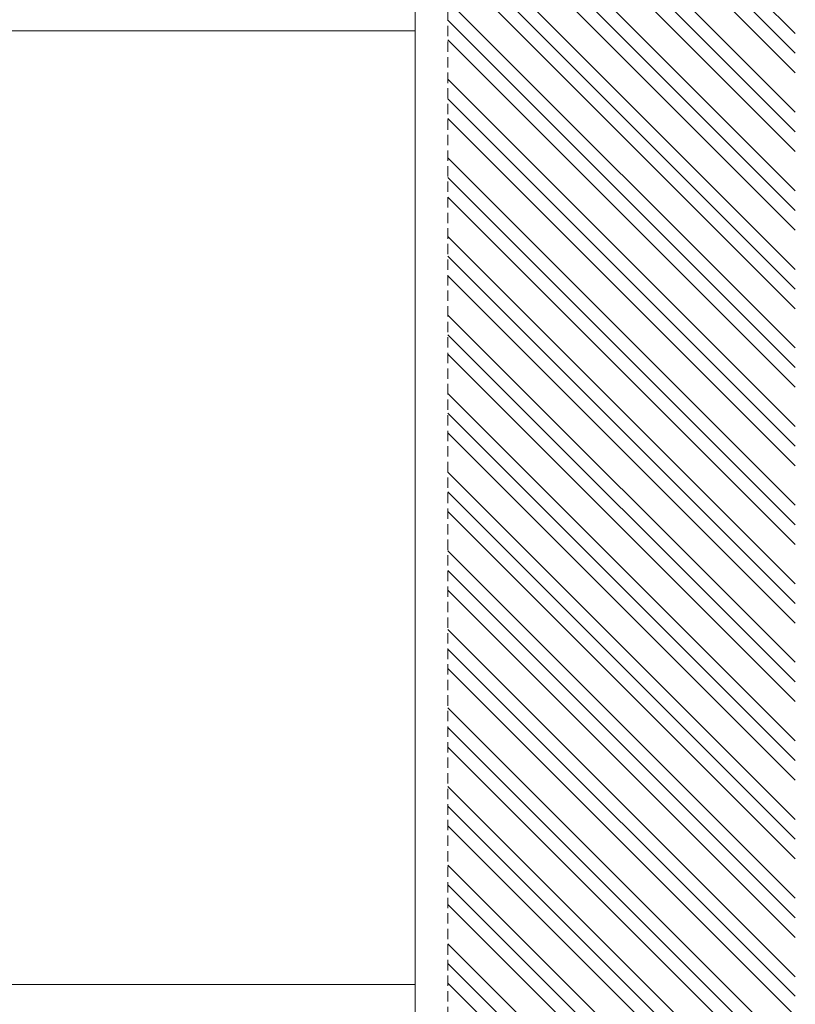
# Model space of a CAD drawing. Header units: millimetres. Extents: x -15830 to 4680139, y -28864 to 2281735.
# Tile 253 of 577: x 130475 to 135219, y 249953 to 255977. Entities that reach past the tile are written whole.
import ezdxf

# ---------------------------------------------------------------- set-up
doc = ezdxf.new("R2010")
doc.units = ezdxf.units.MM
doc.linetypes.add('HIDDEN', pattern=[9.525, 6.35, -3.175])
for name, color, linetype, lineweight in [('A99_N_txt-popis-200', 240, 'Continuous', 5), ('A99_S_kce-pohl', 7, 'Continuous', 5), ('A99_S_kce-rez-sil', 7, 'Continuous', 15), ('A99_S_sraf', 252, 'Continuous', 9)]:
    doc.layers.add(name, color=color, linetype=linetype, lineweight=lineweight)
doc.styles.add('ad_popis 100', font='isocpeur.ttf', dxfattribs={"height": 200})

msp = doc.modelspace()

# ---------------------------------------------------------------- hatches: boundary and pattern name
at = {"layer": 'A99_S_sraf', "linetype": 'Continuous', "lineweight": 0}
h = msp.add_hatch(dxfattribs=at)
h.set_pattern_fill('ZEM_PUVODNI', color=256, scale=85)
h.set_pattern_definition([(135, (127233.95, 244883.25), (-240.4163, -240.4163), []), (135, (127233.95, 245003.46), (-240.4163, -240.4163), []), (135, (127233.95, 245123.67), (-240.4163, -240.4163), [])])
h.paths.add_polyline_path([(133706.307, 226798.285), (133351.356, 239257.124), (133244.089, 242832.689), (133839.23, 243003.645), (133778.95, 243313.252), (133778.95, 243683.252), (133093.95, 243683.252), (133093.95, 327933.252), (135218.95, 327933.252), (135218.95, 226795.752)])

# ---------------------------------------------------------------- linework, layer by layer
at = {"layer": 'A99_S_kce-pohl'}
for p, q in [((125233.95, 255908.252), (132893.95, 255908.252)), ((125233.95, 250073.252), (132893.95, 250073.252))]:
    msp.add_line(p, q, dxfattribs=at)
at = {"layer": 'A99_S_kce-rez-sil', "color": 7, "linetype": 'HIDDEN', "lineweight": 5, "ltscale": 10}
msp.add_line((133093.95, 243683.252), (133093.95, 327933.252), dxfattribs=at)
at = {"layer": 'A99_S_kce-rez-sil', "color": 7, "linetype": 'Continuous', "lineweight": 15}
msp.add_line((132893.95, 243683.252), (132893.95, 270713.252), dxfattribs=at)

# ---------------------------------------------------------------- texts
at = {"layer": 'A99_N_txt-popis-200', "color": 1, "lineweight": 0, "insert": (129583.95, 252613.252), "char_height": 750, "width": 2901.88788, "attachment_point": 1, "rotation": 90, "style": 'ad_popis 100', "bg_fill": 3, "box_fill_scale": 1, "bg_fill_color": 256, "bg_fill_transparency": 0}
msp.add_mtext('hala A', dxfattribs=at)

doc.saveas('drawing.dxf')
